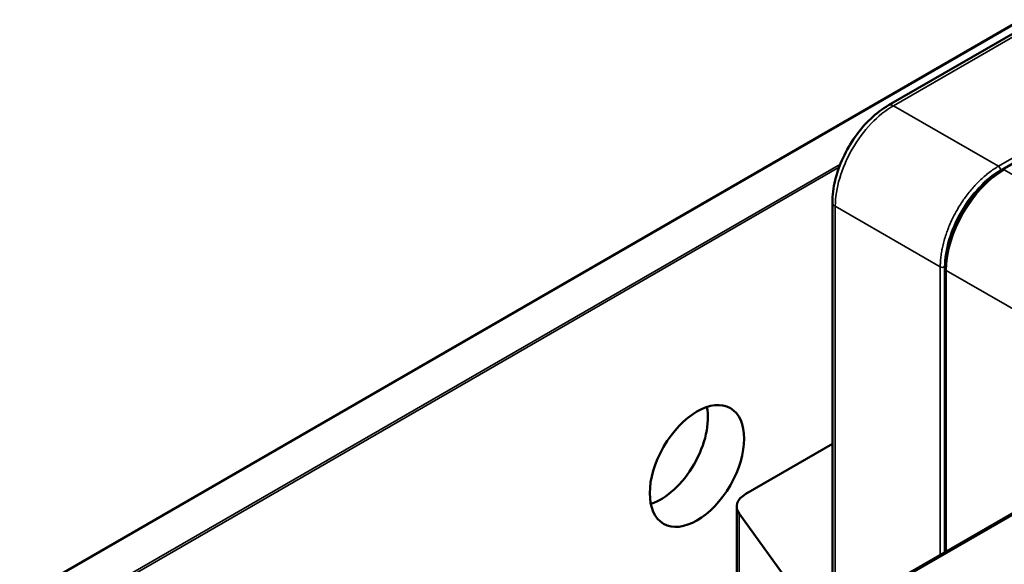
# Model space of a CAD drawing. Header units: millimetres. Extents: x 50 to 3176, y 50 to 2109.
# Tile 344 of 656: x 220 to 315, y 1786 to 1839. Entities that reach past the tile are written whole.
import ezdxf

# ---------------------------------------------------------------- set-up
doc = ezdxf.new("R2010")
doc.units = ezdxf.units.MM
doc.header["$LTSCALE"] = 10
doc.layers.add('Visible (ISO)', color=7, linetype='Continuous', lineweight=50)
doc.layers.add('Visible Narrow (ISO)', color=7, linetype='Continuous', lineweight=35)

msp = doc.modelspace()

# ---------------------------------------------------------------- linework, layer by layer
at = {"layer": 'Visible (ISO)'}
for p, q in [((495.6353, 1894.6242), (248.148, 1751.7373)), ((151.5347, 1743.5296), (412.4571, 1894.1732)), ((304.1353, 1830.7682), (357.1529, 1861.3779)), ((368.6505, 1855.3378), (315.2287, 1824.4946)), ((312.779, 1822.5591), (312.779, 1822.5591)), ((298.6863, 1780.9156), (298.6863, 1821.3303)), ((309.9161, 1817.2553), (309.916, 1817.2554)), ((309.6555, 1814.8424), (309.6555, 1814.8424)), ((309.6555, 1814.8424), (309.6555, 1787.2487)), ((290.2444, 1792.9035), (298.6863, 1797.7775)), ((289.3657, 1775.5344), (289.3657, 1791.6788)), ((295.7508, 1782.4849), (289.5965, 1791.0126))]:
    msp.add_line(p, q, dxfattribs=at)
msp.add_ellipse((285.5004, 1795.6351), major_axis=(-3.25, -5.6292), ratio=0.5773503, dxfattribs=at)
for centre, major_axis, start_param, end_param in [((281.9648, 1797.6763), (-3.25, -5.6292), 0.5751114, 2.5664812), ((292.3657, 1791.6788), (-3, 0), 5.4977871, 6.6779764)]:
    msp.add_ellipse(centre, major_axis=major_axis, ratio=0.5773503, start_param=start_param, end_param=end_param, dxfattribs=at)
for points, knots in [([(304.1353, 1830.7682), (303.5385, 1830.4237), (302.9599, 1829.9815), (301.8726, 1828.9458), (301.3641, 1828.3522), (300.4547, 1827.0641), (300.0538, 1826.3699), (299.3931, 1824.9382), (299.1332, 1824.201), (298.7799, 1822.7416), (298.6863, 1822.0194), (298.6863, 1821.3303)], [1.5707478, 1.5707478, 1.5707478, 1.5707478, 1.8849253, 1.8849253, 2.1991046, 2.1991046, 2.5132838, 2.5132838, 2.8274631, 2.8274631, 3.1416424, 3.1416424, 3.1416424, 3.1416424]), ([(309.6555, 1814.8424), (309.6556, 1815.5284), (309.7493, 1816.26), (310.1103, 1817.7511), (310.3776, 1818.5103), (311.0597, 1819.988), (311.4744, 1820.7062), (312.4132, 1822.0357), (312.9371, 1822.6467), (314.0479, 1823.7047), (314.6346, 1824.1517), (315.2287, 1824.4946)], [4.7124594, 4.7124594, 4.7124594, 4.7124594, 5.0266163, 5.0266163, 5.3407731, 5.3407731, 5.65493, 5.65493, 5.9690868, 5.9690868, 6.2832437, 6.2832437, 6.2832437, 6.2832437])]:
    msp.add_open_spline(points, degree=3, knots=knots, dxfattribs=at)
at = {"layer": 'Visible Narrow (ISO)'}
for p, q in [((495.9353, 1894.5945), (248.448, 1751.7076)), ((412.5321, 1894.1658), (151.6097, 1743.5222)), ((357.6405, 1861.3354), (304.623, 1830.7257)), ((314.8448, 1824.8241), (368.2259, 1855.6433)), ((368.4411, 1855.2742), (315.0603, 1824.4548)), ((314.8448, 1824.8241), (304.623, 1830.7257)), ((154.9331, 1741.6034), (299.4624, 1825.0474)), ((299.3416, 1824.7328), (155.0392, 1741.4197)), ((343.2123, 1808.4339), (315.4237, 1824.4776)), ((313.8616, 1823.608), (313.8601, 1823.6072)), ((298.967, 1820.9292), (298.967, 1781.0776)), ((298.967, 1820.9292), (309.1891, 1815.0275)), ((311.1384, 1821.0904), (311.1384, 1821.0904)), ((311.1462, 1821.1028), (311.1462, 1821.1028)), ((311.3406, 1821.4002), (311.3406, 1821.4003)), ((311.4983, 1820.8659), (311.4983, 1820.8659)), ((311.5067, 1820.8792), (311.5067, 1820.8791)), ((311.7015, 1821.1763), (311.7013, 1821.1764)), ((310.1073, 1819.1301), (310.1073, 1819.1301)), ((310.2513, 1819.4561), (310.2513, 1819.4561)), ((310.2554, 1819.4649), (310.2554, 1819.4649)), ((310.483, 1818.9289), (310.4832, 1818.9288)), ((310.6263, 1819.2552), (310.626, 1819.2553)), ((310.6305, 1819.2651), (310.6307, 1819.265)), ((309.7503, 1816.4889), (309.7503, 1816.4872)), ((309.1891, 1786.9794), (309.1892, 1815.0274)), ((309.6164, 1815.0257), (309.6164, 1787.2261)), ((309.7678, 1814.6811), (333.4689, 1800.9973)), ((309.7678, 1814.6811), (309.7678, 1787.3135)), ((309.1891, 1796.0513), (309.1891, 1796.0513)), ((289.5965, 1791.0126), (289.5965, 1775.6676))]:
    msp.add_line(p, q, dxfattribs=at)
for centre, major_axis, ratio, start_param, end_param in [((304.6353, 1824.1876), (3.9994, 6.9271), 0.5798655, 0.7853918, 2.3562013), ((304.6353, 1829.9022), (-0.5, 0.866), 0.577377, 5.5152672, 6.2831853), ((315.06, 1818.1689), (3.8492, 6.667), 0.5773462, 0.7853449, 2.3562473), ((315.4303, 1817.9428), (-4, -6.9282), 0.5785168, 3.927143, 5.497635), ((314.8482, 1824.5772), (0.15, -0.2598), 0.5773829, 0.785458, 2.371911), ((315.4287, 1824.1482), (-0.2, 0.3464), 0.5773738, 5.5154226, 6.2831853), ((314.3177, 1824.2651), (-0.25, 0.433), 0.5773503, 2.1388605, 2.139508), ((314.3178, 1824.6731), (-0.4982, -0.8665), 0.5556318, 1.3636789, 1.3640078), ((299.6863, 1821.3303), (-1, 0), 0.5773761, 0, 0.7679114), ((309.4043, 1815.1482), (-0.3, 0), 0.5773828, 0.7709512, 2.356132)]:
    msp.add_ellipse(centre, major_axis=major_axis, ratio=ratio, start_param=start_param, end_param=end_param, dxfattribs=at)
for points, knots in [([(314.8448, 1824.8241), (314.696, 1824.7383), (314.5472, 1824.6457), (314.2504, 1824.4476), (314.1025, 1824.3421), (313.8312, 1824.136), (313.7077, 1824.0372), (313.4399, 1823.8123), (313.2961, 1823.6845), (313.0121, 1823.4181), (312.8718, 1823.2794), (312.6172, 1823.0144), (312.5022, 1822.8895), (312.255, 1822.6095), (312.1236, 1822.453), (311.8666, 1822.1318), (311.7411, 1821.9671), (311.5156, 1821.6564), (311.4147, 1821.5114), (311.2002, 1821.1901), (311.0877, 1821.0128), (310.8706, 1820.6529), (310.766, 1820.4703), (310.5811, 1820.1295), (310.4994, 1819.9718), (310.3284, 1819.6253), (310.2404, 1819.436), (310.0739, 1819.0553), (309.9956, 1818.864), (309.8605, 1818.5102), (309.8022, 1818.3478), (309.6833, 1817.9935), (309.6241, 1817.8016), (309.5168, 1817.4191), (309.4686, 1817.2286), (309.39, 1816.8796), (309.3581, 1816.7208), (309.2972, 1816.3767), (309.2699, 1816.1919), (309.227, 1815.8271), (309.2113, 1815.6471), (309.1932, 1815.3203), (309.1891, 1815.1726), (309.1891, 1815.0274)], [0, 0, 0, 0, 0.0502092, 0.0502092, 0.1004229, 0.1004229, 0.1428571, 0.1428571, 0.1930824, 0.1930824, 0.2433113, 0.2433113, 0.2857143, 0.2857143, 0.3359187, 0.3359187, 0.3861263, 0.3861263, 0.4285714, 0.4285714, 0.4787723, 0.4787723, 0.528976, 0.528976, 0.5714286, 0.5714286, 0.6216333, 0.6216333, 0.6718405, 0.6718405, 0.7142857, 0.7142857, 0.7645094, 0.7645094, 0.8147349, 0.8147349, 0.8571429, 0.8571429, 0.9073487, 0.9073487, 0.9575559, 0.9575559, 1, 1, 1, 1]), ([(309.6555, 1814.8424), (309.6555, 1814.8389), (309.6557, 1814.8354), (309.6559, 1814.832), (309.6568, 1814.82), (309.6593, 1814.808), (309.6634, 1814.7962), (309.6648, 1814.792), (309.6664, 1814.7879), (309.6682, 1814.7838), (309.6738, 1814.7712), (309.6812, 1814.7589), (309.6903, 1814.7471), (309.6998, 1814.7349), (309.7111, 1814.7232), (309.7241, 1814.7122), (309.737, 1814.7012), (309.7517, 1814.6908), (309.7677, 1814.6812)], [0.50329303, 0.50329303, 0.50329303, 0.50329303, 0.53218976, 0.53218976, 0.53218976, 0.63156007, 0.63156007, 0.63156007, 0.66666667, 0.66666667, 0.66666667, 0.77509697, 0.77509697, 0.77509697, 0.88754848, 0.88754848, 0.88754848, 0.99993122, 0.99993122, 0.99993122, 0.99993122])]:
    msp.add_open_spline(points, degree=3, knots=knots, dxfattribs=at)
msp.add_open_spline([(309.1891, 1795.0563), (309.1891, 1795.0563), (309.1891, 1795.0563), (309.1891, 1795.0563)], degree=3, dxfattribs=at)

doc.saveas('drawing.dxf')
